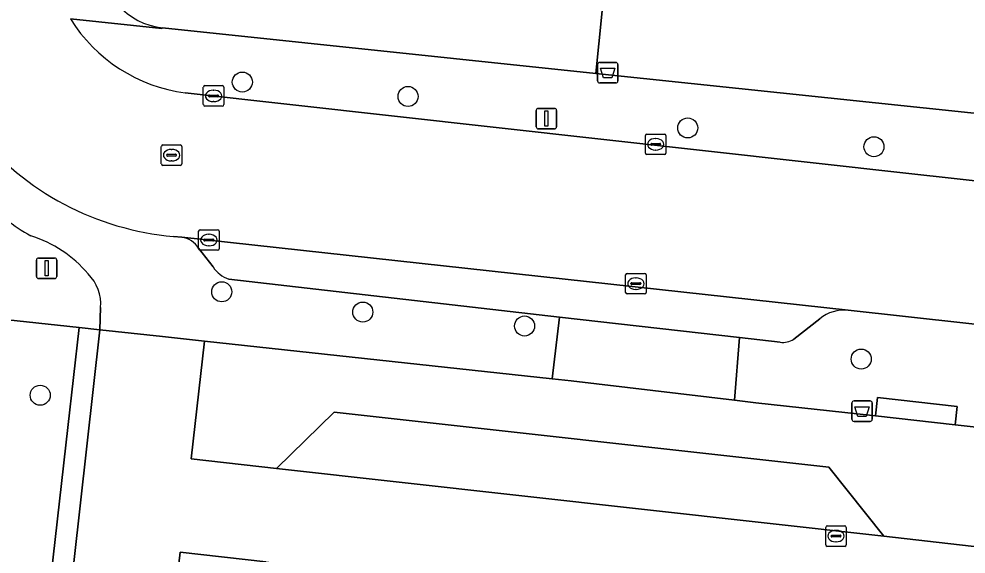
# Model space of a CAD drawing. Extents: x 162082 to 163401, y 388089 to 388636.
# Drawn here: x 162610.54 to 162656.78, y 388344.28 to 388370.41 of the extents above; entities that cross this region are included whole.
import ezdxf

# ---------------------------------------------------------------- set-up
doc = ezdxf.new("R2010")
doc.units = 0
for name, color, linetype in [('IMGEO_Afvalbak', 7, 'Continuous'), ('IMGEO_Boom', 7, 'Continuous'), ('IMGEO_Erf', 7, 'Continuous'), ('IMGEO_Groenvoorziening', 7, 'Continuous'), ('IMGEO_Hek', 7, 'Continuous'), ('IMGEO_Kolk', 7, 'Continuous'), ('IMGEO_Lichtmast', 7, 'Continuous'), ('IMGEO_Parkeervlak_open', 7, 'Continuous'), ('IMGEO_Rijbaan_lokaal_open', 7, 'Continuous'), ('IMGEO_Rioolput', 7, 'Continuous'), ('IMGEO_Voetpad_open', 7, 'Continuous')]:
    doc.layers.add(name, color=color, linetype=linetype)

msp = doc.modelspace()

# ---------------------------------------------------------------- linework, layer by layer
at = {"layer": 'IMGEO_Afvalbak'}
for p, q in [((162638.794, 388367.385), (162638.794, 388368.185)), ((162638.794, 388368.185), (162638.794, 388367.385)), ((162638.894, 388368.285), (162639.684, 388368.285)), ((162639.684, 388368.285), (162638.894, 388368.285)), ((162639.784, 388368.185), (162639.784, 388367.385)), ((162639.784, 388367.385), (162639.784, 388368.185)), ((162639.684, 388367.285), (162638.894, 388367.285)), ((162638.894, 388367.285), (162639.684, 388367.285)), ((162651.213, 388350.863), (162651.213, 388351.663)), ((162651.213, 388351.663), (162651.213, 388350.863)), ((162651.313, 388351.763), (162652.103, 388351.763)), ((162652.103, 388351.763), (162651.313, 388351.763)), ((162652.203, 388351.663), (162652.203, 388350.863)), ((162652.203, 388350.863), (162652.203, 388351.663)), ((162652.103, 388350.763), (162651.313, 388350.763)), ((162651.313, 388350.763), (162652.103, 388350.763))]:
    msp.add_line(p, q, dxfattribs=at)
for points in [[(162638.937, 388367.999), (162639.641, 388367.999), (162639.492, 388367.529), (162639.086, 388367.529), (162638.937, 388367.999)], [(162651.356, 388351.477), (162652.06, 388351.477), (162651.911, 388351.007), (162651.505, 388351.007), (162651.356, 388351.477)]]:
    msp.add_lwpolyline(points, dxfattribs=at)
for centre, start, end in [((162638.894, 388368.185), 90, 180), ((162638.894, 388368.185), 90, 180), ((162639.684, 388368.185), 0, 90), ((162639.684, 388368.185), 360, 90), ((162638.894, 388367.385), 180, 270), ((162638.894, 388367.385), 180, 270), ((162639.684, 388367.385), 270, 0), ((162639.684, 388367.385), 270, 0), ((162651.313, 388351.663), 90, 180), ((162651.313, 388351.663), 90, 180), ((162652.103, 388351.663), 0, 90), ((162652.103, 388351.663), 360, 90), ((162651.313, 388350.863), 180, 270), ((162651.313, 388350.863), 180, 270), ((162652.103, 388350.863), 270, 0), ((162652.103, 388350.863), 270, 0)]:
    msp.add_arc(centre, 0.1, start, end, dxfattribs=at)
at = {"layer": 'IMGEO_Boom'}
for centre in [(162621.444, 388367.329), (162629.535, 388366.624), (162643.192, 388365.088), (162652.288, 388364.17), (162620.439, 388357.089), (162627.326, 388356.099), (162635.227, 388355.418), (162651.665, 388353.804), (162611.575, 388352.038)]:
    msp.add_circle(centre, 0.489, dxfattribs=at)
at = {"layer": 'IMGEO_Erf'}
msp.add_lwpolyline([(162714.003, 388278.163), (162719.528, 388326.805), (162696.097, 388329.416), (162625.521, 388337.279), (162622.595, 388343.908), (162618.41, 388344.384), (162617.365, 388335.255), (162682.347, 388328.026), (162681.666, 388321.931), (162681.118, 388317.023), (162665.499, 388318.759), (162650.168, 388320.465), (162634.856, 388322.176), (162619.473, 388323.895), (162611.087, 388324.831), (162611.637, 388329.745), (162614.492, 388355.23), (162613.478, 388355.34), (162612.925, 388350.456), (162602.483, 388258.384)], dxfattribs=at)
msp.add_lwpolyline([(162656.253, 388350.601), (162652.366, 388351.028), (162646.512, 388351.674), (162645.478, 388351.796), (162637.499, 388352.737), (162636.581, 388352.837), (162619.595, 388354.678), (162618.941, 388348.925), (162623.115, 388348.466), (162625.935, 388351.216), (162650.077, 388348.52), (162652.774, 388345.157), (162659.738, 388344.36), (162663.107, 388347.056), (162702.999, 388342.626), (162702.639, 388339.488), (162701.998, 388333.891), (162720.121, 388331.869), (162721.188, 388343.447), (162698.156, 388345.979), (162692.357, 388346.621), (162691.277, 388346.74)], close=True, dxfattribs=at)
at = {"layer": 'IMGEO_Groenvoorziening'}
for points in [[(162616.651, 388442.57), (162615.456, 388399.527), (162614.983, 388385.568), (162640.233, 388382.891), (162638.702, 388367.749), (162684.33, 388362.957), (162683.555, 388366.062), (162687.325, 388401.532)], [(162617.553, 388369.971), (162638.702, 388367.749), (162640.233, 388382.891), (162614.983, 388385.568), (162614.571, 388373.394)], [(162601.206, 388356.658), (162613.478, 388355.34), (162614.492, 388355.23), (162614.527, 388356.314)]]:
    msp.add_lwpolyline(points, dxfattribs=at)
msp.add_lwpolyline([(162612.925, 388350.456), (162613.478, 388355.34), (162601.206, 388356.658), (162601.036, 388350.695), (162604.215, 388350.105), (162605.076, 388349.881), (162606.015, 388349.429), (162606.444, 388349.132), (162607.197, 388348.412), (162607.784, 388347.552), (162608.18, 388346.588), (162608.3, 388346.08), (162608.378, 388345.041), (162603.983, 388301.92), (162599.649, 388301.909), (162599.197, 388286.008), (162594.898, 388250), (162593.656, 388239.599), (162591.012, 388235.568), (162589.738, 388194.638), (162594.952, 388194.486), (162595.615, 388202.972), (162596.208, 388203.054), (162602.483, 388258.384)], close=True, dxfattribs=at)
for centre, radius, start, end in [((162617.893, 388373.278), 3.324, 178.0003, 264.1222), ((162617.031, 388370.221), 11.964, 233.4673, 240.3478), ((162609.322, 388354.074), 6.021, 40.2559, 72.704), ((162612.422, 388356.474), 2.111, 355.6435, 44.9123)]:
    msp.add_arc(centre, radius, start, end, dxfattribs=at)
at = {"layer": 'IMGEO_Hek'}
msp.add_lwpolyline([(162612.925, 388350.456), (162596.208, 388203.054)], dxfattribs=at)
at = {"layer": 'IMGEO_Kolk'}
for p, q in [((162619.54, 388366.226), (162619.54, 388367.078)), ((162619.615, 388367.152), (162620.467, 388367.152)), ((162620.028, 388366.932), (162620.053, 388366.932)), ((162620.541, 388367.078), (162620.541, 388366.226)), ((162619.799, 388366.646), (162619.799, 388366.658)), ((162620.237, 388366.609), (162619.839, 388366.609)), ((162619.842, 388366.695), (162620.24, 388366.695)), ((162620.051, 388366.372), (162620.026, 388366.372)), ((162620.283, 388366.658), (162620.283, 388366.646)), ((162620.467, 388366.152), (162619.615, 388366.152)), ((162641.128, 388363.864), (162641.128, 388364.716)), ((162641.203, 388364.79), (162642.055, 388364.79)), ((162641.616, 388364.57), (162641.641, 388364.57)), ((162642.129, 388364.716), (162642.129, 388363.864)), ((162641.387, 388364.284), (162641.387, 388364.296)), ((162641.825, 388364.247), (162641.427, 388364.247)), ((162641.43, 388364.333), (162641.828, 388364.333)), ((162641.639, 388364.01), (162641.614, 388364.01)), ((162641.871, 388364.296), (162641.871, 388364.284)), ((162642.055, 388363.79), (162641.203, 388363.79)), ((162619.31, 388359.189), (162619.31, 388360.041)), ((162619.385, 388360.115), (162620.237, 388360.115)), ((162619.798, 388359.895), (162619.823, 388359.895)), ((162620.311, 388360.041), (162620.311, 388359.189)), ((162619.569, 388359.609), (162619.569, 388359.621)), ((162620.007, 388359.572), (162619.609, 388359.572)), ((162619.612, 388359.658), (162620.01, 388359.658)), ((162620.053, 388359.621), (162620.053, 388359.609)), ((162620.237, 388359.115), (162619.385, 388359.115)), ((162619.821, 388359.335), (162619.796, 388359.335)), ((162640.237, 388357.986), (162641.089, 388357.986)), ((162640.162, 388357.06), (162640.162, 388357.912)), ((162640.464, 388357.529), (162640.862, 388357.529)), ((162640.65, 388357.766), (162640.675, 388357.766)), ((162641.163, 388357.912), (162641.163, 388357.06)), ((162640.421, 388357.48), (162640.421, 388357.492)), ((162640.859, 388357.443), (162640.461, 388357.443)), ((162640.673, 388357.206), (162640.648, 388357.206)), ((162640.905, 388357.492), (162640.905, 388357.48)), ((162641.089, 388356.986), (162640.237, 388356.986)), ((162649.934, 388344.735), (162649.934, 388345.587)), ((162650.009, 388345.661), (162650.861, 388345.661)), ((162650.935, 388345.587), (162650.935, 388344.735)), ((162650.193, 388345.155), (162650.193, 388345.167)), ((162650.631, 388345.118), (162650.233, 388345.118)), ((162650.236, 388345.204), (162650.634, 388345.204)), ((162650.422, 388345.441), (162650.447, 388345.441)), ((162650.677, 388345.167), (162650.677, 388345.155)), ((162650.861, 388344.661), (162650.009, 388344.661)), ((162650.445, 388344.881), (162650.42, 388344.881))]:
    msp.add_line(p, q, dxfattribs=at)
for points in [[(162619.54, 388366.226), (162619.54, 388367.078)], [(162619.615, 388367.152), (162620.467, 388367.152)], [(162620.541, 388367.078), (162620.541, 388366.226)], [(162620.467, 388366.152), (162619.615, 388366.152)], [(162641.128, 388363.864), (162641.128, 388364.716)], [(162641.203, 388364.79), (162642.055, 388364.79)], [(162642.129, 388364.716), (162642.129, 388363.864)], [(162642.055, 388363.79), (162641.203, 388363.79)], [(162619.31, 388359.189), (162619.31, 388360.041)], [(162619.385, 388360.115), (162620.237, 388360.115)], [(162620.311, 388360.041), (162620.311, 388359.189)], [(162620.237, 388359.115), (162619.385, 388359.115)], [(162640.237, 388357.986), (162641.089, 388357.986)], [(162640.162, 388357.06), (162640.162, 388357.912)], [(162641.163, 388357.912), (162641.163, 388357.06)], [(162641.089, 388356.986), (162640.237, 388356.986)], [(162649.934, 388344.735), (162649.934, 388345.587)], [(162650.009, 388345.661), (162650.861, 388345.661)], [(162650.935, 388345.587), (162650.935, 388344.735)], [(162650.861, 388344.661), (162650.009, 388344.661)]]:
    msp.add_lwpolyline(points, dxfattribs=at)
for centre, radius, start, end in [((162619.617, 388367.076), 0.0765, 91.552, 178.448), ((162619.617, 388367.076), 0.0765, 91.552, 178.448), ((162620.465, 388367.076), 0.0765, 1.552, 88.448), ((162620.465, 388367.076), 0.0765, 1.552, 88.448), ((162619.839, 388366.655), 0.0403, 85.8775, 175.7526), ((162619.836, 388366.645), 0.0366, 178.938, 274.7102), ((162620.24, 388366.652), 0.043, 264.8664, 352.4533), ((162620.244, 388366.657), 0.0386, 1.7309, 96.639), ((162619.617, 388366.228), 0.0765, 181.552, 268.448), ((162619.617, 388366.228), 0.0765, 181.552, 268.448), ((162620.465, 388366.228), 0.0765, 271.552, 358.448), ((162620.465, 388366.228), 0.0765, 271.552, 358.448), ((162641.205, 388364.714), 0.0765, 91.552, 178.448), ((162641.205, 388364.714), 0.0765, 91.552, 178.448), ((162642.053, 388364.714), 0.0765, 1.552, 88.448), ((162642.053, 388364.714), 0.0765, 1.552, 88.448), ((162641.427, 388364.293), 0.0403, 85.8775, 175.7526), ((162641.424, 388364.283), 0.0366, 178.938, 274.7102), ((162641.828, 388364.29), 0.043, 264.8664, 352.4533), ((162641.832, 388364.295), 0.0386, 1.7309, 96.639), ((162641.205, 388363.866), 0.0765, 181.552, 268.448), ((162641.205, 388363.866), 0.0765, 181.552, 268.448), ((162642.053, 388363.866), 0.0765, 271.552, 358.448), ((162642.053, 388363.866), 0.0765, 271.552, 358.448), ((162619.387, 388360.039), 0.0765, 91.552, 178.448), ((162619.387, 388360.039), 0.0765, 91.552, 178.448), ((162620.235, 388360.039), 0.0765, 1.552, 88.448), ((162620.235, 388360.039), 0.0765, 1.552, 88.448), ((162619.609, 388359.618), 0.0403, 85.8775, 175.7526), ((162619.606, 388359.608), 0.0366, 178.938, 274.7102), ((162620.01, 388359.615), 0.043, 264.8664, 352.4533), ((162620.014, 388359.62), 0.0386, 1.7309, 96.639), ((162619.387, 388359.191), 0.0765, 181.552, 268.448), ((162619.387, 388359.191), 0.0765, 181.552, 268.448), ((162620.235, 388359.191), 0.0765, 271.552, 358.448), ((162620.235, 388359.191), 0.0765, 271.552, 358.448), ((162640.239, 388357.91), 0.0765, 91.552, 178.448), ((162640.239, 388357.91), 0.0765, 91.552, 178.448), ((162641.087, 388357.91), 0.0765, 1.552, 88.448), ((162641.087, 388357.91), 0.0765, 1.552, 88.448), ((162640.461, 388357.489), 0.0403, 85.8775, 175.7526), ((162640.866, 388357.491), 0.0386, 1.7309, 96.639), ((162640.239, 388357.062), 0.0765, 181.552, 268.448), ((162640.239, 388357.062), 0.0765, 181.552, 268.448), ((162640.458, 388357.479), 0.0366, 178.938, 274.7102), ((162640.862, 388357.486), 0.043, 264.8664, 352.4533), ((162641.087, 388357.062), 0.0765, 271.552, 358.448), ((162641.087, 388357.062), 0.0765, 271.552, 358.448), ((162650.011, 388345.585), 0.0765, 91.552, 178.448), ((162650.011, 388345.585), 0.0765, 91.552, 178.448), ((162650.859, 388345.585), 0.0765, 1.552, 88.448), ((162650.859, 388345.585), 0.0765, 1.552, 88.448), ((162650.233, 388345.164), 0.0403, 85.8775, 175.7526), ((162650.23, 388345.154), 0.0366, 178.938, 274.7102), ((162650.634, 388345.161), 0.043, 264.8664, 352.4533), ((162650.638, 388345.166), 0.0386, 1.7309, 96.639), ((162650.011, 388344.737), 0.0765, 181.552, 268.448), ((162650.011, 388344.737), 0.0765, 181.552, 268.448), ((162650.859, 388344.737), 0.0765, 271.552, 358.448), ((162650.859, 388344.737), 0.0765, 271.552, 358.448)]:
    msp.add_arc(centre, radius, start, end, dxfattribs=at)
for centre, major_axis, ratio, start_param, end_param in [((162620.027, 388366.652), (-0.387, 0.002), 0.722429, 4.712389, 7.853982), ((162620.052, 388366.652), (-0.39, 0.002), 0.717154, 1.570796, 4.712389), ((162641.615, 388364.29), (-0.387, 0.002), 0.722429, 4.712389, 7.853982), ((162641.64, 388364.29), (-0.39, 0.002), 0.717154, 1.570796, 4.712389), ((162619.797, 388359.615), (-0.387, 0.002), 0.722429, 4.712389, 7.853982), ((162619.822, 388359.615), (-0.39, 0.002), 0.717154, 1.570796, 4.712389), ((162640.649, 388357.486), (-0.387, 0.002), 0.722429, 4.712389, 7.853982), ((162640.674, 388357.486), (-0.39, 0.002), 0.717154, 1.570796, 4.712389), ((162650.421, 388345.161), (-0.387, 0.002), 0.722429, 4.712389, 7.853982), ((162650.446, 388345.161), (-0.39, 0.002), 0.717154, 1.570796, 4.712389)]:
    msp.add_ellipse(centre, major_axis=major_axis, ratio=ratio, start_param=start_param, end_param=end_param, dxfattribs=at)
at = {"layer": 'IMGEO_Lichtmast'}
for p, q in [((162635.796, 388365.144), (162635.796, 388365.944)), ((162635.796, 388365.944), (162635.796, 388365.144)), ((162635.896, 388366.044), (162636.686, 388366.044)), ((162636.686, 388366.044), (162635.896, 388366.044)), ((162636.786, 388365.944), (162636.786, 388365.144)), ((162636.786, 388365.144), (162636.786, 388365.944)), ((162636.686, 388365.044), (162635.896, 388365.044)), ((162635.896, 388365.044), (162636.686, 388365.044)), ((162611.39, 388357.837), (162611.39, 388358.637)), ((162611.39, 388358.637), (162611.39, 388357.837)), ((162611.49, 388358.737), (162612.28, 388358.737)), ((162612.28, 388358.737), (162611.49, 388358.737)), ((162612.38, 388358.637), (162612.38, 388357.837)), ((162612.38, 388357.837), (162612.38, 388358.637)), ((162612.28, 388357.737), (162611.49, 388357.737)), ((162611.49, 388357.737), (162612.28, 388357.737))]:
    msp.add_line(p, q, dxfattribs=at)
for points in [[(162636.216, 388365.919), (162636.366, 388365.919), (162636.366, 388365.169), (162636.216, 388365.169), (162636.216, 388365.919)], [(162611.81, 388358.612), (162611.96, 388358.612), (162611.96, 388357.862), (162611.81, 388357.862), (162611.81, 388358.612)]]:
    msp.add_lwpolyline(points, dxfattribs=at)
for centre, start, end in [((162635.896, 388365.944), 90, 180), ((162635.896, 388365.944), 90, 180), ((162636.686, 388365.944), 0, 90), ((162636.686, 388365.944), 360, 90), ((162635.896, 388365.144), 180, 270), ((162635.896, 388365.144), 180, 270), ((162636.686, 388365.144), 270, 0), ((162636.686, 388365.144), 270, 0), ((162611.49, 388358.637), 90, 180), ((162611.49, 388358.637), 90, 180), ((162612.28, 388358.637), 0, 90), ((162612.28, 388358.637), 360, 90), ((162611.49, 388357.837), 180, 270), ((162611.49, 388357.837), 180, 270), ((162612.28, 388357.837), 270, 0), ((162612.28, 388357.837), 270, 0)]:
    msp.add_arc(centre, 0.1, start, end, dxfattribs=at)
at = {"layer": 'IMGEO_Parkeervlak_open'}
for points in [[(162651.027, 388356.187), (162618.494, 388359.75)], [(162619.312, 388359.21), (162620.016, 388358.299)], [(162620.781, 388357.707), (162636.931, 388355.856), (162645.718, 388354.849), (162647.704, 388354.621)], [(162648.375, 388354.773), (162649.642, 388355.77)]]:
    msp.add_lwpolyline(points, dxfattribs=at)
msp.add_lwpolyline([(162650.077, 388348.52), (162625.935, 388351.216), (162623.115, 388348.466), (162652.774, 388345.157)], close=True, dxfattribs=at)
for centre, radius, start, end in [((162618.318, 388358.594), 1.17, 31.7999, 81.3388), ((162621.308, 388359.179), 1.563, 214.2429, 250.2877), ((162650.847, 388354.276), 1.92, 84.6271, 128.8852), ((162647.83, 388355.621), 1.008, 262.8063, 302.721)]:
    msp.add_arc(centre, radius, start, end, dxfattribs=at)
at = {"layer": 'IMGEO_Rijbaan_lokaal_open'}
for points in [[(162808.22, 388345.824), (162802.929, 388346.416), (162800.77, 388346.657), (162746.114, 388352.626), (162744.978, 388352.71), (162731.668, 388354.343), (162731.252, 388354.396), (162702.229, 388357.552), (162700.084, 388357.788), (162695.039, 388358.344), (162654.13, 388362.855), (162618.656, 388366.803)], [(162618.083, 388359.792), (162618.494, 388359.75), (162651.027, 388356.187), (162671.349, 388353.951), (162718.747, 388349.06), (162720.569, 388348.856), (162722.81, 388348.605), (162722.944, 388348.631), (162744.531, 388345.945), (162744.575, 388345.916), (162745.211, 388345.846), (162792.851, 388340.382), (162798.436, 388339.741), (162802.146, 388339.314), (162880.401, 388330.569)]]:
    msp.add_lwpolyline(points, dxfattribs=at)
msp.add_lwpolyline([(162682.347, 388328.026), (162617.365, 388335.255), (162618.41, 388344.384), (162622.595, 388343.908), (162693.533, 388335.925), (162696.097, 388329.416), (162719.528, 388326.805), (162720.121, 388331.869), (162701.998, 388333.891), (162702.639, 388339.488), (162659.738, 388344.36), (162652.774, 388345.157), (162623.115, 388348.466), (162618.941, 388348.925), (162619.595, 388354.678), (162617.553, 388354.899), (162614.492, 388355.23), (162611.637, 388329.745), (162681.666, 388321.931)], close=True, dxfattribs=at)
for centre, radius, start, end in [((162619.666, 388374.534), 7.797, 211.9423, 262.5563), ((162619.277, 388373.702), 13.961, 219.0359, 265.0938)]:
    msp.add_arc(centre, radius, start, end, dxfattribs=at)
at = {"layer": 'IMGEO_Rioolput'}
for p, q in [((162617.489, 388363.333), (162617.489, 388364.185)), ((162617.564, 388364.259), (162618.416, 388364.259)), ((162617.977, 388364.039), (162618.002, 388364.039)), ((162618.49, 388364.185), (162618.49, 388363.333)), ((162617.748, 388363.753), (162617.748, 388363.765)), ((162618.186, 388363.716), (162617.788, 388363.716)), ((162617.791, 388363.802), (162618.189, 388363.802)), ((162618.232, 388363.765), (162618.232, 388363.753)), ((162618.416, 388363.259), (162617.564, 388363.259)), ((162618, 388363.479), (162617.975, 388363.479))]:
    msp.add_line(p, q, dxfattribs=at)
for points in [[(162617.489, 388363.333), (162617.489, 388364.185)], [(162617.564, 388364.259), (162618.416, 388364.259)], [(162618.49, 388364.185), (162618.49, 388363.333)], [(162618.416, 388363.259), (162617.564, 388363.259)]]:
    msp.add_lwpolyline(points, dxfattribs=at)
for centre, radius, start, end in [((162617.566, 388364.183), 0.0765, 91.552, 178.448), ((162617.566, 388364.183), 0.0765, 91.552, 178.448), ((162618.414, 388364.183), 0.0765, 1.552, 88.448), ((162618.414, 388364.183), 0.0765, 1.552, 88.448), ((162617.788, 388363.762), 0.0403, 85.8775, 175.7526), ((162617.785, 388363.752), 0.0366, 178.938, 274.7102), ((162618.189, 388363.759), 0.043, 264.8664, 352.4533), ((162618.193, 388363.764), 0.0386, 1.7309, 96.639), ((162617.566, 388363.335), 0.0765, 181.552, 268.448), ((162617.566, 388363.335), 0.0765, 181.552, 268.448), ((162618.414, 388363.335), 0.0765, 271.552, 358.448), ((162618.414, 388363.335), 0.0765, 271.552, 358.448)]:
    msp.add_arc(centre, radius, start, end, dxfattribs=at)
for centre, major_axis, ratio, start_param, end_param in [((162617.976, 388363.759), (-0.387, 0.002), 0.722429, 4.712389, 7.853982), ((162618.001, 388363.759), (-0.39, 0.002), 0.717154, 1.570796, 4.712389)]:
    msp.add_ellipse(centre, major_axis=major_axis, ratio=ratio, start_param=start_param, end_param=end_param, dxfattribs=at)
at = {"layer": 'IMGEO_Voetpad_open'}
for points in [[(162613.05, 388370.409), (162617.519, 388369.947), (162617.553, 388369.971)], [(162617.553, 388369.971), (162617.519, 388369.947), (162613.05, 388370.409)], [(162736.273, 388358.789), (162736.357, 388359.436), (162733.714, 388359.743), (162733.659, 388359.25), (162700.343, 388363.05), (162695.391, 388363.695), (162695.192, 388361.868), (162689.207, 388362.445), (162684.33, 388362.957), (162638.702, 388367.749), (162617.553, 388369.971)], [(162618.656, 388366.803), (162654.13, 388362.855), (162695.039, 388358.344), (162695.082, 388358.748), (162700.129, 388358.215), (162700.084, 388357.788), (162702.229, 388357.552)], [(162618.494, 388359.75), (162618.083, 388359.792)], [(162620.016, 388358.299), (162619.312, 388359.21)], [(162614.527, 388356.314), (162614.492, 388355.23), (162617.553, 388354.899), (162619.595, 388354.678), (162636.581, 388352.837), (162636.931, 388355.856), (162620.781, 388357.707)], [(162671.349, 388353.951), (162651.027, 388356.187)], [(162649.642, 388355.77), (162648.375, 388354.773)], [(162647.704, 388354.621), (162645.718, 388354.849), (162645.478, 388351.796), (162646.512, 388351.674), (162652.366, 388351.028), (162652.465, 388351.923), (162656.352, 388351.496), (162656.253, 388350.601), (162691.277, 388346.74), (162692.357, 388346.621), (162692.667, 388349.779), (162674.245, 388351.646)]]:
    msp.add_lwpolyline(points, dxfattribs=at)
for points in [[(162645.718, 388354.849), (162636.931, 388355.856), (162636.581, 388352.837), (162637.499, 388352.737), (162645.478, 388351.796)], [(162656.253, 388350.601), (162656.352, 388351.496), (162652.465, 388351.923), (162652.366, 388351.028)]]:
    msp.add_lwpolyline(points, close=True, dxfattribs=at)
for centre, radius, start, end in [((162617.893, 388373.278), 3.324, 178.0003, 264.1222), ((162619.666, 388374.534), 7.797, 211.9423, 262.5563), ((162619.277, 388373.702), 13.961, 219.0359, 265.0938), ((162617.031, 388370.221), 11.964, 233.4673, 240.3478), ((162609.322, 388354.074), 6.021, 40.2559, 72.704), ((162618.318, 388358.594), 1.17, 31.7999, 81.3388), ((162612.422, 388356.474), 2.111, 355.6435, 44.9123), ((162621.308, 388359.179), 1.563, 214.2429, 250.2877), ((162650.847, 388354.276), 1.92, 84.6271, 128.8852), ((162647.83, 388355.621), 1.008, 262.8063, 302.721)]:
    msp.add_arc(centre, radius, start, end, dxfattribs=at)

doc.saveas('drawing.dxf')
